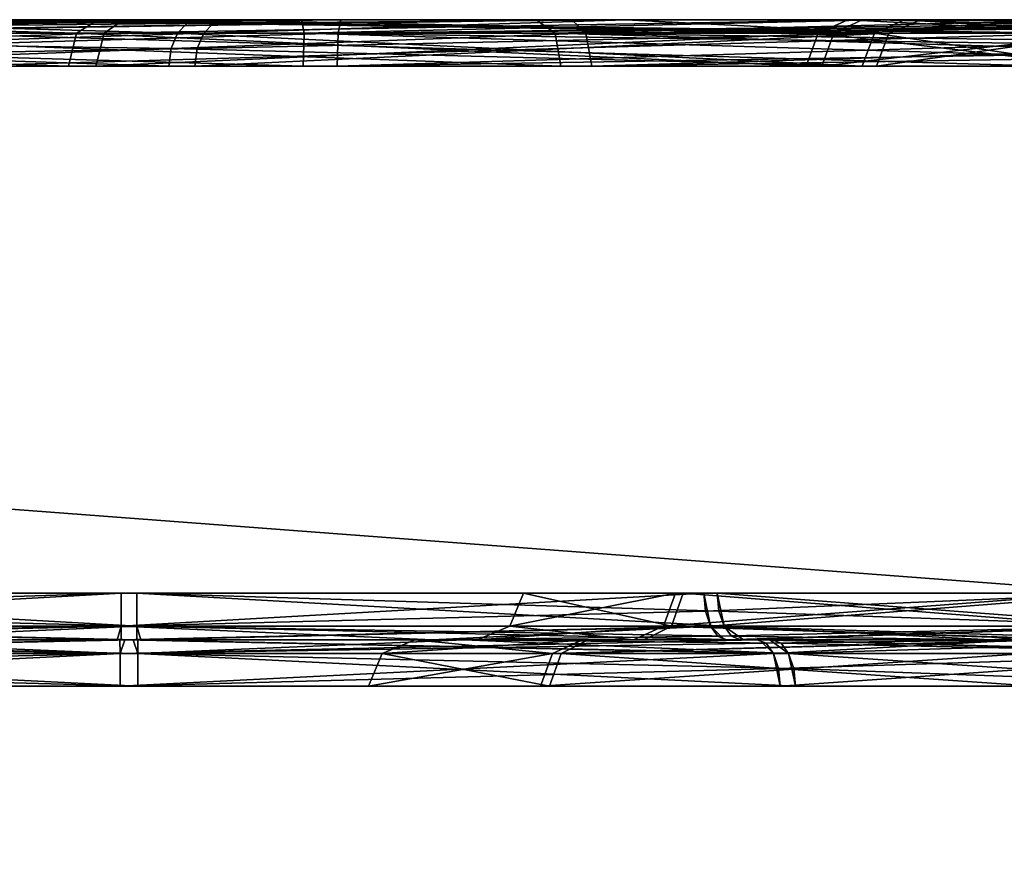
# Model space of a CAD drawing. Header units: millimetres. Extents: x -150 to 150, y -85 to 1149.
# Tile 234 of 656: x -84.075 to -83.44, y 1008.85 to 1009.4. Entities that reach past the tile are written whole.
import ezdxf

# ---------------------------------------------------------------- set-up
doc = ezdxf.new("R2010")
doc.units = ezdxf.units.MM
doc.header["$LTSCALE"] = 21.359881
for name, color, linetype in [('4790', 7, 'CONTINUOUS'), ('4791', 7, 'CONTINUOUS'), ('4792', 7, 'CONTINUOUS'), ('4793', 7, 'CONTINUOUS'), ('4831', 7, 'CONTINUOUS'), ('4832', 7, 'CONTINUOUS'), ('4833', 7, 'CONTINUOUS'), ('4834', 7, 'CONTINUOUS'), ('6291', 7, 'CONTINUOUS'), ('6292', 7, 'CONTINUOUS'), ('6293', 7, 'CONTINUOUS'), ('6294', 7, 'CONTINUOUS'), ('6295', 7, 'CONTINUOUS'), ('6296', 7, 'CONTINUOUS'), ('6297', 7, 'CONTINUOUS'), ('6298', 7, 'CONTINUOUS'), ('6307', 7, 'CONTINUOUS'), ('6308', 7, 'CONTINUOUS'), ('6309', 7, 'CONTINUOUS'), ('6310', 7, 'CONTINUOUS'), ('6332', 7, 'CONTINUOUS'), ('6333', 7, 'CONTINUOUS'), ('6334', 7, 'CONTINUOUS'), ('6335', 7, 'CONTINUOUS'), ('6336', 7, 'CONTINUOUS'), ('6337', 7, 'CONTINUOUS'), ('6338', 7, 'CONTINUOUS'), ('6339', 7, 'CONTINUOUS'), ('6348', 7, 'CONTINUOUS'), ('6349', 7, 'CONTINUOUS'), ('6350', 7, 'CONTINUOUS'), ('6351', 7, 'CONTINUOUS'), ('8751', 7, 'CONTINUOUS'), ('8752', 7, 'CONTINUOUS'), ('8755', 7, 'CONTINUOUS'), ('8756', 7, 'CONTINUOUS'), ('8767', 7, 'CONTINUOUS'), ('8768', 7, 'CONTINUOUS'), ('9023', 7, 'CONTINUOUS'), ('9025', 7, 'CONTINUOUS')]:
    doc.layers.add(name, color=color, linetype=linetype)

msp = doc.modelspace()

# ---------------------------------------------------------------- linework, layer by layer
at = {"layer": '4790', "linetype": 'CONTINUOUS'}
for points in [[(-83.95622, 1009.39121, 227.38702), (-83.96043, 1009.38148, 227.39198), (-84.61311, 1009.37, 227.05435), (-83.95622, 1009.39121, 227.38702)], [(-84.61088, 1009.39121, 227.04585), (-83.95622, 1009.39121, 227.38702), (-84.61311, 1009.37, 227.05435), (-84.61088, 1009.39121, 227.04585)], [(-83.96043, 1009.38148, 227.39198), (-83.96191, 1009.37, 227.39372), (-84.61311, 1009.37, 227.05435), (-83.96043, 1009.38148, 227.39198)]]:
    msp.add_3dface(points, dxfattribs=at)
at = {"layer": '4791', "linetype": 'CONTINUOUS'}
for points in [[(-83.94248, 1009.4, 227.37086), (-84.61088, 1009.39121, 227.04585), (-84.60553, 1009.4, 227.02533), (-83.94248, 1009.4, 227.37086)], [(-84.61088, 1009.39121, 227.04585), (-83.94248, 1009.4, 227.37086), (-83.94991, 1009.39772, 227.37961), (-84.61088, 1009.39121, 227.04585)], [(-83.95622, 1009.39121, 227.38702), (-84.61088, 1009.39121, 227.04585), (-83.94991, 1009.39772, 227.37961), (-83.95622, 1009.39121, 227.38702)]]:
    msp.add_3dface(points, dxfattribs=at)
at = {"layer": '4792', "linetype": 'CONTINUOUS'}
for points in [[(-84.04347, 1009.37, 229.97247), (-84.71312, 1009.39121, 230.27863), (-84.71481, 1009.37, 230.27001), (-84.04347, 1009.37, 229.97247)], [(-84.03821, 1009.39121, 229.97951), (-84.71312, 1009.39121, 230.27863), (-84.04347, 1009.37, 229.97247), (-84.03821, 1009.39121, 229.97951)], [(-83.56771, 1009.37, 229.41312), (-84.03821, 1009.39121, 229.97951), (-84.04347, 1009.37, 229.97247), (-83.56771, 1009.37, 229.41312)], [(-83.55991, 1009.39121, 229.41718), (-84.03821, 1009.39121, 229.97951), (-83.56771, 1009.37, 229.41312), (-83.55991, 1009.39121, 229.41718)], [(-83.96191, 1009.37, 227.39372), (-83.96043, 1009.38148, 227.39198), (-83.51441, 1009.39121, 227.97846), (-83.96191, 1009.37, 227.39372)], [(-83.96191, 1009.37, 227.39372), (-83.51441, 1009.39121, 227.97846), (-83.52245, 1009.37, 227.98202), (-83.96191, 1009.37, 227.39372)], [(-83.96043, 1009.38148, 227.39198), (-83.95622, 1009.39121, 227.38702), (-83.51441, 1009.39121, 227.97846), (-83.96043, 1009.38148, 227.39198)], [(-83.38176, 1009.37, 228.70273), (-83.55991, 1009.39121, 229.41718), (-83.56771, 1009.37, 229.41312), (-83.38176, 1009.37, 228.70273)], [(-83.37298, 1009.39121, 228.70301), (-83.55991, 1009.39121, 229.41718), (-83.38176, 1009.37, 228.70273), (-83.37298, 1009.39121, 228.70301)], [(-83.51441, 1009.39121, 227.97846), (-83.37298, 1009.39121, 228.70301), (-83.52245, 1009.37, 227.98202), (-83.51441, 1009.39121, 227.97846)], [(-83.52245, 1009.37, 227.98202), (-83.37298, 1009.39121, 228.70301), (-83.38176, 1009.37, 228.70273), (-83.52245, 1009.37, 227.98202)]]:
    msp.add_3dface(points, dxfattribs=at)
at = {"layer": '4793', "linetype": 'CONTINUOUS'}
for points in [[(-84.71312, 1009.39121, 230.27863), (-84.03821, 1009.39121, 229.97951), (-84.34955, 1009.4, 230.18619), (-84.71312, 1009.39121, 230.27863)], [(-84.34955, 1009.4, 230.18619), (-84.03821, 1009.39121, 229.97951), (-84.02433, 1009.4, 229.99562), (-84.34955, 1009.4, 230.18619)], [(-84.03821, 1009.39121, 229.97951), (-83.55991, 1009.39121, 229.41718), (-84.02433, 1009.4, 229.99562), (-84.03821, 1009.39121, 229.97951)], [(-84.02433, 1009.4, 229.99562), (-83.55991, 1009.39121, 229.41718), (-83.54086, 1009.4, 229.42651), (-84.02433, 1009.4, 229.99562)], [(-83.95622, 1009.39121, 227.38702), (-83.94991, 1009.39772, 227.37961), (-83.68394, 1009.4, 227.64658), (-83.95622, 1009.39121, 227.38702)], [(-83.51441, 1009.39121, 227.97846), (-83.95622, 1009.39121, 227.38702), (-83.68394, 1009.4, 227.64658), (-83.51441, 1009.39121, 227.97846)], [(-83.94991, 1009.39772, 227.37961), (-83.94248, 1009.4, 227.37086), (-83.68394, 1009.4, 227.64658), (-83.94991, 1009.39772, 227.37961)], [(-83.49374, 1009.4, 227.97275), (-83.51441, 1009.39121, 227.97846), (-83.68394, 1009.4, 227.64658), (-83.49374, 1009.4, 227.97275)], [(-83.55991, 1009.39121, 229.41718), (-83.37298, 1009.39121, 228.70301), (-83.54086, 1009.4, 229.42651), (-83.55991, 1009.39121, 229.41718)], [(-83.54086, 1009.4, 229.42651), (-83.37298, 1009.39121, 228.70301), (-83.35181, 1009.4, 228.70472), (-83.54086, 1009.4, 229.42651)], [(-83.37298, 1009.39121, 228.70301), (-83.51441, 1009.39121, 227.97846), (-83.49374, 1009.4, 227.97275), (-83.37298, 1009.39121, 228.70301)], [(-83.35181, 1009.4, 228.70472), (-83.37298, 1009.39121, 228.70301), (-83.49374, 1009.4, 227.97275), (-83.35181, 1009.4, 228.70472)]]:
    msp.add_3dface(points, dxfattribs=at)
at = {"layer": '4831', "linetype": 'CONTINUOUS'}
for points in [[(-83.9788, 1009.37, 372.62046), (-84.63237, 1009.39121, 372.95962), (-84.63448, 1009.37, 372.95109), (-83.9788, 1009.37, 372.62046)], [(-83.9732, 1009.39121, 372.62723), (-84.63237, 1009.39121, 372.95962), (-83.97735, 1009.38148, 372.62222), (-83.9732, 1009.39121, 372.62723)], [(-83.97735, 1009.38148, 372.62222), (-84.63237, 1009.39121, 372.95962), (-83.9788, 1009.37, 372.62046), (-83.97735, 1009.38148, 372.62222)]]:
    msp.add_3dface(points, dxfattribs=at)
at = {"layer": '4832', "linetype": 'CONTINUOUS'}
for points in [[(-84.63237, 1009.39121, 372.95962), (-83.9732, 1009.39121, 372.62723), (-84.27609, 1009.4, 372.85029), (-84.63237, 1009.39121, 372.95962)], [(-84.27609, 1009.4, 372.85029), (-83.9732, 1009.39121, 372.62723), (-83.96699, 1009.39772, 372.63472), (-84.27609, 1009.4, 372.85029)], [(-83.95967, 1009.4, 372.64357), (-84.27609, 1009.4, 372.85029), (-83.96699, 1009.39772, 372.63472), (-83.95967, 1009.4, 372.64357)]]:
    msp.add_3dface(points, dxfattribs=at)
at = {"layer": '4833', "linetype": 'CONTINUOUS'}
for points in [[(-84.69139, 1009.39121, 369.72576), (-84.02054, 1009.39121, 370.03387), (-84.69319, 1009.37, 369.73436), (-84.69139, 1009.39121, 369.72576)], [(-84.69319, 1009.37, 369.73436), (-84.02054, 1009.39121, 370.03387), (-84.02589, 1009.37, 370.04084), (-84.69319, 1009.37, 369.73436)], [(-84.02054, 1009.39121, 370.03387), (-83.5498, 1009.39121, 370.60255), (-84.02589, 1009.37, 370.04084), (-84.02054, 1009.39121, 370.03387)], [(-84.02589, 1009.37, 370.04084), (-83.5498, 1009.39121, 370.60255), (-83.55765, 1009.37, 370.6065), (-84.02589, 1009.37, 370.04084)], [(-83.9732, 1009.39121, 372.62723), (-83.97735, 1009.38148, 372.62222), (-83.53152, 1009.37, 372.03808), (-83.9732, 1009.39121, 372.62723)], [(-83.52353, 1009.39121, 372.04175), (-83.9732, 1009.39121, 372.62723), (-83.53152, 1009.37, 372.03808), (-83.52353, 1009.39121, 372.04175)], [(-83.5498, 1009.39121, 370.60255), (-83.37242, 1009.39121, 371.31915), (-83.55765, 1009.37, 370.6065), (-83.5498, 1009.39121, 370.60255)], [(-83.55765, 1009.37, 370.6065), (-83.37242, 1009.39121, 371.31915), (-83.38121, 1009.37, 371.31931), (-83.55765, 1009.37, 370.6065)], [(-83.38121, 1009.37, 371.31931), (-83.52353, 1009.39121, 372.04175), (-83.53152, 1009.37, 372.03808), (-83.38121, 1009.37, 371.31931)], [(-83.37242, 1009.39121, 371.31915), (-83.52353, 1009.39121, 372.04175), (-83.38121, 1009.37, 371.31931), (-83.37242, 1009.39121, 371.31915)], [(-83.97735, 1009.38148, 372.62222), (-83.9788, 1009.37, 372.62046), (-83.53152, 1009.37, 372.03808), (-83.97735, 1009.38148, 372.62222)]]:
    msp.add_3dface(points, dxfattribs=at)
at = {"layer": '4834', "linetype": 'CONTINUOUS'}
for points in [[(-84.02054, 1009.39121, 370.03387), (-84.69139, 1009.39121, 369.72576), (-84.00804, 1009.4, 370.01673), (-84.02054, 1009.39121, 370.03387)], [(-84.00804, 1009.4, 370.01673), (-84.69139, 1009.39121, 369.72576), (-84.68603, 1009.4, 369.70521), (-84.00804, 1009.4, 370.01673)], [(-83.5498, 1009.39121, 370.60255), (-84.02054, 1009.39121, 370.03387), (-83.53153, 1009.4, 370.59168), (-83.5498, 1009.39121, 370.60255)], [(-83.53153, 1009.4, 370.59168), (-84.02054, 1009.39121, 370.03387), (-84.00804, 1009.4, 370.01673), (-83.53153, 1009.4, 370.59168)], [(-83.95967, 1009.4, 372.64357), (-83.96699, 1009.39772, 372.63472), (-83.52353, 1009.39121, 372.04175), (-83.95967, 1009.4, 372.64357)], [(-83.95967, 1009.4, 372.64357), (-83.52353, 1009.39121, 372.04175), (-83.50425, 1009.4, 372.05059), (-83.95967, 1009.4, 372.64357)], [(-83.37242, 1009.39121, 371.31915), (-83.5498, 1009.39121, 370.60255), (-83.40033, 1009.4, 370.94505), (-83.37242, 1009.39121, 371.31915)], [(-83.40033, 1009.4, 370.94505), (-83.5498, 1009.39121, 370.60255), (-83.53153, 1009.4, 370.59168), (-83.40033, 1009.4, 370.94505)], [(-83.52353, 1009.39121, 372.04175), (-83.37242, 1009.39121, 371.31915), (-83.50425, 1009.4, 372.05059), (-83.52353, 1009.39121, 372.04175)], [(-83.50425, 1009.4, 372.05059), (-83.37242, 1009.39121, 371.31915), (-83.3512, 1009.4, 371.31949), (-83.50425, 1009.4, 372.05059)], [(-83.96699, 1009.39772, 372.63472), (-83.9732, 1009.39121, 372.62723), (-83.52353, 1009.39121, 372.04175), (-83.96699, 1009.39772, 372.63472)]]:
    msp.add_3dface(points, dxfattribs=at)
at = {"layer": '6291', "linetype": 'CONTINUOUS'}
for points in [[(-83.99878, 1008.97, 250.65002), (-84.42019, 1008.99121, 250.76869), (-84.42454, 1008.97, 250.76106), (-83.99878, 1008.97, 250.65002)], [(-83.99884, 1008.99121, 250.65881), (-84.42019, 1008.99121, 250.76869), (-83.99878, 1008.97, 250.65002), (-83.99884, 1008.99121, 250.65881)], [(-83.579, 1008.99121, 250.77431), (-83.99884, 1008.99121, 250.65881), (-83.57571, 1008.98148, 250.7687), (-83.579, 1008.99121, 250.77431)], [(-83.57571, 1008.98148, 250.7687), (-83.99884, 1008.99121, 250.65881), (-83.57456, 1008.97, 250.76673), (-83.57571, 1008.98148, 250.7687)], [(-83.57456, 1008.97, 250.76673), (-83.99884, 1008.99121, 250.65881), (-83.99878, 1008.97, 250.65002), (-83.57456, 1008.97, 250.76673)]]:
    msp.add_3dface(points, dxfattribs=at)
at = {"layer": '6292', "linetype": 'CONTINUOUS'}
for points in [[(-84.42019, 1008.99121, 250.76869), (-83.99884, 1008.99121, 250.65881), (-84.00172, 1009, 250.68), (-84.42019, 1008.99121, 250.76869)], [(-84.41123, 1009, 250.788), (-84.42019, 1008.99121, 250.76869), (-84.00172, 1009, 250.68), (-84.41123, 1009, 250.788)], [(-84.00172, 1009, 250.68), (-83.99884, 1008.99121, 250.65881), (-83.78827, 1009, 250.70901), (-84.00172, 1009, 250.68)], [(-83.99884, 1008.99121, 250.65881), (-83.579, 1008.99121, 250.77431), (-83.78827, 1009, 250.70901), (-83.99884, 1008.99121, 250.65881)], [(-83.78827, 1009, 250.70901), (-83.579, 1008.99121, 250.77431), (-83.58392, 1008.99772, 250.78271), (-83.78827, 1009, 250.70901)], [(-83.58973, 1009, 250.79261), (-83.78827, 1009, 250.70901), (-83.58392, 1008.99772, 250.78271), (-83.58973, 1009, 250.79261)]]:
    msp.add_3dface(points, dxfattribs=at)
at = {"layer": '6293', "linetype": 'CONTINUOUS'}
for points in [[(-84.43437, 1008.97, 252.23327), (-84.43322, 1008.98148, 252.2313), (-84.01008, 1008.99121, 252.34119), (-84.43437, 1008.97, 252.23327)], [(-84.43437, 1008.97, 252.23327), (-84.01008, 1008.99121, 252.34119), (-84.01014, 1008.97, 252.34998), (-84.43437, 1008.97, 252.23327)], [(-84.43322, 1008.98148, 252.2313), (-84.42993, 1008.99121, 252.22569), (-84.01008, 1008.99121, 252.34119), (-84.43322, 1008.98148, 252.2313)], [(-84.01008, 1008.99121, 252.34119), (-83.58873, 1008.99121, 252.23131), (-84.01014, 1008.97, 252.34998), (-84.01008, 1008.99121, 252.34119)], [(-84.01014, 1008.97, 252.34998), (-83.58873, 1008.99121, 252.23131), (-83.58439, 1008.97, 252.23894), (-84.01014, 1008.97, 252.34998)], [(-83.58873, 1008.99121, 252.23131), (-83.27878, 1008.99121, 251.92546), (-83.58439, 1008.97, 252.23894), (-83.58873, 1008.99121, 252.23131)], [(-83.58439, 1008.97, 252.23894), (-83.27878, 1008.99121, 251.92546), (-83.2712, 1008.97, 251.92991), (-83.58439, 1008.97, 252.23894)], [(-83.579, 1008.99121, 250.77431), (-83.57571, 1008.98148, 250.7687), (-83.26552, 1008.97, 251.07993), (-83.579, 1008.99121, 250.77431)], [(-83.27316, 1008.99121, 251.08427), (-83.579, 1008.99121, 250.77431), (-83.26552, 1008.97, 251.07993), (-83.27316, 1008.99121, 251.08427)], [(-83.57571, 1008.98148, 250.7687), (-83.57456, 1008.97, 250.76673), (-83.26552, 1008.97, 251.07993), (-83.57571, 1008.98148, 250.7687)]]:
    msp.add_3dface(points, dxfattribs=at)
at = {"layer": '6294', "linetype": 'CONTINUOUS'}
for points in [[(-84.01008, 1008.99121, 252.34119), (-84.42993, 1008.99121, 252.22569), (-84.22066, 1009, 252.29099), (-84.01008, 1008.99121, 252.34119)], [(-84.0072, 1009, 252.32), (-84.01008, 1008.99121, 252.34119), (-84.22066, 1009, 252.29099), (-84.0072, 1009, 252.32)], [(-83.58873, 1008.99121, 252.23131), (-84.01008, 1008.99121, 252.34119), (-84.0072, 1009, 252.32), (-83.58873, 1008.99121, 252.23131)], [(-83.5977, 1009, 252.212), (-83.58873, 1008.99121, 252.23131), (-84.0072, 1009, 252.32), (-83.5977, 1009, 252.212)], [(-83.27878, 1008.99121, 251.92546), (-83.58873, 1008.99121, 252.23131), (-83.5977, 1009, 252.212), (-83.27878, 1008.99121, 251.92546)], [(-83.29645, 1009, 251.91366), (-83.27878, 1008.99121, 251.92546), (-83.5977, 1009, 252.212), (-83.29645, 1009, 251.91366)], [(-83.58973, 1009, 250.79261), (-83.58392, 1008.99772, 250.78271), (-83.27316, 1008.99121, 251.08427), (-83.58973, 1009, 250.79261)], [(-83.58973, 1009, 250.79261), (-83.27316, 1008.99121, 251.08427), (-83.29143, 1009, 251.09505), (-83.58973, 1009, 250.79261)], [(-83.58392, 1008.99772, 250.78271), (-83.579, 1008.99121, 250.77431), (-83.27316, 1008.99121, 251.08427), (-83.58392, 1008.99772, 250.78271)]]:
    msp.add_3dface(points, dxfattribs=at)
at = {"layer": '6295', "linetype": 'CONTINUOUS'}
for points in [[(-84.37946, 1009.00879, 250.84035), (-83.99939, 1009.00879, 250.74123), (-84.37512, 1009.03, 250.84799), (-84.37946, 1009.00879, 250.84035)], [(-84.37512, 1009.03, 250.84799), (-83.99939, 1009.00879, 250.74123), (-83.99945, 1009.03, 250.75002), (-84.37512, 1009.03, 250.84799)], [(-83.62398, 1009.01852, 250.85103), (-83.62513, 1009.03, 250.853), (-83.99945, 1009.03, 250.75002), (-83.62398, 1009.01852, 250.85103)], [(-83.62069, 1009.00879, 250.84542), (-83.62398, 1009.01852, 250.85103), (-83.99945, 1009.03, 250.75002), (-83.62069, 1009.00879, 250.84542)], [(-83.99939, 1009.00879, 250.74123), (-83.62069, 1009.00879, 250.84542), (-83.99945, 1009.03, 250.75002), (-83.99939, 1009.00879, 250.74123)]]:
    msp.add_3dface(points, dxfattribs=at)
at = {"layer": '6296', "linetype": 'CONTINUOUS'}
for points in [[(-83.99941, 1009, 250.72002), (-84.37946, 1009.00879, 250.84035), (-84.38873, 1009, 250.82122), (-83.99941, 1009, 250.72002)], [(-83.99939, 1009.00879, 250.74123), (-84.37946, 1009.00879, 250.84035), (-83.99941, 1009, 250.72002), (-83.99939, 1009.00879, 250.74123)], [(-83.60996, 1009, 250.82712), (-83.99939, 1009.00879, 250.74123), (-83.99941, 1009, 250.72002), (-83.60996, 1009, 250.82712)], [(-83.62069, 1009.00879, 250.84542), (-83.99939, 1009.00879, 250.74123), (-83.61577, 1009.00228, 250.83702), (-83.62069, 1009.00879, 250.84542)], [(-83.99939, 1009.00879, 250.74123), (-83.60996, 1009, 250.82712), (-83.61577, 1009.00228, 250.83702), (-83.99939, 1009.00879, 250.74123)]]:
    msp.add_3dface(points, dxfattribs=at)
at = {"layer": '6297', "linetype": 'CONTINUOUS'}
for points in [[(-84.38824, 1009.00879, 252.15458), (-84.38495, 1009.01852, 252.14897), (-84.00948, 1009.03, 252.24998), (-84.38824, 1009.00879, 252.15458)], [(-84.00953, 1009.00879, 252.25877), (-84.38824, 1009.00879, 252.15458), (-84.00948, 1009.03, 252.24998), (-84.00953, 1009.00879, 252.25877)], [(-84.38495, 1009.01852, 252.14897), (-84.3838, 1009.03, 252.147), (-84.00948, 1009.03, 252.24998), (-84.38495, 1009.01852, 252.14897)], [(-83.62947, 1009.00879, 252.15965), (-84.00953, 1009.00879, 252.25877), (-83.63381, 1009.03, 252.15201), (-83.62947, 1009.00879, 252.15965)], [(-83.63381, 1009.03, 252.15201), (-84.00953, 1009.00879, 252.25877), (-84.00948, 1009.03, 252.24998), (-83.63381, 1009.03, 252.15201)], [(-83.35747, 1009.03, 251.87933), (-83.62947, 1009.00879, 252.15965), (-83.63381, 1009.03, 252.15201), (-83.35747, 1009.03, 251.87933)], [(-83.34989, 1009.00879, 251.88378), (-83.62947, 1009.00879, 252.15965), (-83.35747, 1009.03, 251.87933), (-83.34989, 1009.00879, 251.88378)], [(-83.62513, 1009.03, 250.853), (-83.62398, 1009.01852, 250.85103), (-83.34482, 1009.00879, 251.12501), (-83.62513, 1009.03, 250.853)], [(-83.62513, 1009.03, 250.853), (-83.34482, 1009.00879, 251.12501), (-83.35245, 1009.03, 251.12935), (-83.62513, 1009.03, 250.853)], [(-83.62398, 1009.01852, 250.85103), (-83.62069, 1009.00879, 250.84542), (-83.34482, 1009.00879, 251.12501), (-83.62398, 1009.01852, 250.85103)]]:
    msp.add_3dface(points, dxfattribs=at)
at = {"layer": '6298', "linetype": 'CONTINUOUS'}
for points in [[(-84.39897, 1009, 252.17288), (-84.39316, 1009.00228, 252.16298), (-84.00953, 1009.00879, 252.25877), (-84.39897, 1009, 252.17288)], [(-84.39897, 1009, 252.17288), (-84.00953, 1009.00879, 252.25877), (-84.00952, 1009, 252.27998), (-84.39897, 1009, 252.17288)], [(-84.39316, 1009.00228, 252.16298), (-84.38824, 1009.00879, 252.15458), (-84.00953, 1009.00879, 252.25877), (-84.39316, 1009.00228, 252.16298)], [(-84.00953, 1009.00879, 252.25877), (-83.62947, 1009.00879, 252.15965), (-84.00952, 1009, 252.27998), (-84.00953, 1009.00879, 252.25877)], [(-84.00952, 1009, 252.27998), (-83.62947, 1009.00879, 252.15965), (-83.6202, 1009, 252.17878), (-84.00952, 1009, 252.27998)], [(-83.62947, 1009.00879, 252.15965), (-83.34989, 1009.00879, 251.88378), (-83.33226, 1009, 251.89565), (-83.62947, 1009.00879, 252.15965)], [(-83.6202, 1009, 252.17878), (-83.62947, 1009.00879, 252.15965), (-83.33226, 1009, 251.89565), (-83.6202, 1009, 252.17878)], [(-83.62069, 1009.00879, 250.84542), (-83.61577, 1009.00228, 250.83702), (-83.44851, 1009, 250.95291), (-83.62069, 1009.00879, 250.84542)], [(-83.34482, 1009.00879, 251.12501), (-83.62069, 1009.00879, 250.84542), (-83.44851, 1009, 250.95291), (-83.34482, 1009.00879, 251.12501)], [(-83.32516, 1009, 251.11667), (-83.34482, 1009.00879, 251.12501), (-83.44851, 1009, 250.95291), (-83.32516, 1009, 251.11667)], [(-83.61577, 1009.00228, 250.83702), (-83.60996, 1009, 250.82712), (-83.44851, 1009, 250.95291), (-83.61577, 1009.00228, 250.83702)]]:
    msp.add_3dface(points, dxfattribs=at)
at = {"layer": '6307', "linetype": 'CONTINUOUS'}
for points in [[(-84.60016, 1009.39121, 249.95186), (-83.86945, 1009.39121, 249.84672), (-84.597, 1009.37, 249.96006), (-84.60016, 1009.39121, 249.95186)], [(-84.597, 1009.37, 249.96006), (-83.86945, 1009.39121, 249.84672), (-83.87017, 1009.37, 249.85547), (-84.597, 1009.37, 249.96006)], [(-83.16549, 1009.39121, 250.06902), (-83.16878, 1009.38148, 250.07463), (-83.87017, 1009.37, 249.85547), (-83.16549, 1009.39121, 250.06902)], [(-83.86945, 1009.39121, 249.84672), (-83.16549, 1009.39121, 250.06902), (-83.87017, 1009.37, 249.85547), (-83.86945, 1009.39121, 249.84672)], [(-83.16878, 1009.38148, 250.07463), (-83.16993, 1009.37, 250.0766), (-83.87017, 1009.37, 249.85547), (-83.16878, 1009.38148, 250.07463)]]:
    msp.add_3dface(points, dxfattribs=at)
at = {"layer": '6308', "linetype": 'CONTINUOUS'}
for points in [[(-83.86774, 1009.4, 249.82557), (-84.60016, 1009.39121, 249.95186), (-84.60709, 1009.4, 249.9318), (-83.86774, 1009.4, 249.82557)], [(-83.86945, 1009.39121, 249.84672), (-84.60016, 1009.39121, 249.95186), (-83.86774, 1009.4, 249.82557), (-83.86945, 1009.39121, 249.84672)], [(-83.15476, 1009.4, 250.05072), (-83.86945, 1009.39121, 249.84672), (-83.86774, 1009.4, 249.82557), (-83.15476, 1009.4, 250.05072)], [(-83.86945, 1009.39121, 249.84672), (-83.15476, 1009.4, 250.05072), (-83.16057, 1009.39772, 250.06063), (-83.86945, 1009.39121, 249.84672)], [(-83.16549, 1009.39121, 250.06902), (-83.86945, 1009.39121, 249.84672), (-83.16057, 1009.39772, 250.06063), (-83.16549, 1009.39121, 250.06902)]]:
    msp.add_3dface(points, dxfattribs=at)
at = {"layer": '6309', "linetype": 'CONTINUOUS'}
for points in [[(-83.40877, 1009.39121, 253.04814), (-84.13948, 1009.39121, 253.15328), (-83.41193, 1009.37, 253.03994), (-83.40877, 1009.39121, 253.04814)], [(-83.41193, 1009.37, 253.03994), (-84.13948, 1009.39121, 253.15328), (-84.13876, 1009.37, 253.14453), (-83.41193, 1009.37, 253.03994)]]:
    msp.add_3dface(points, dxfattribs=at)
at = {"layer": '6310', "linetype": 'CONTINUOUS'}
for points in [[(-84.13948, 1009.39121, 253.15328), (-83.40877, 1009.39121, 253.04814), (-84.14119, 1009.4, 253.17443), (-84.13948, 1009.39121, 253.15328)], [(-84.14119, 1009.4, 253.17443), (-83.40877, 1009.39121, 253.04814), (-83.40183, 1009.4, 253.0682), (-84.14119, 1009.4, 253.17443)]]:
    msp.add_3dface(points, dxfattribs=at)
at = {"layer": '6332', "linetype": 'CONTINUOUS'}
for points in [[(-84.42993, 1008.99121, 349.22569), (-84.01008, 1008.99121, 349.34119), (-84.43437, 1008.97, 349.23327), (-84.42993, 1008.99121, 349.22569)], [(-84.43437, 1008.97, 349.23327), (-84.01008, 1008.99121, 349.34119), (-84.01014, 1008.97, 349.34998), (-84.43437, 1008.97, 349.23327)], [(-83.58873, 1008.99121, 349.23131), (-83.58552, 1008.98148, 349.23696), (-84.01014, 1008.97, 349.34998), (-83.58873, 1008.99121, 349.23131)], [(-84.01008, 1008.99121, 349.34119), (-83.58873, 1008.99121, 349.23131), (-84.01014, 1008.97, 349.34998), (-84.01008, 1008.99121, 349.34119)], [(-83.58552, 1008.98148, 349.23696), (-83.58439, 1008.97, 349.23894), (-84.01014, 1008.97, 349.34998), (-83.58552, 1008.98148, 349.23696)]]:
    msp.add_3dface(points, dxfattribs=at)
at = {"layer": '6333', "linetype": 'CONTINUOUS'}
for points in [[(-84.01008, 1008.99121, 349.34119), (-84.42993, 1008.99121, 349.22569), (-84.01028, 1009, 349.31998), (-84.01008, 1008.99121, 349.34119)], [(-84.01028, 1009, 349.31998), (-84.42993, 1008.99121, 349.22569), (-84.41775, 1009, 349.20823), (-84.01028, 1009, 349.31998)], [(-83.59922, 1009, 349.21286), (-84.01008, 1008.99121, 349.34119), (-84.01028, 1009, 349.31998), (-83.59922, 1009, 349.21286)], [(-84.01008, 1008.99121, 349.34119), (-83.59922, 1009, 349.21286), (-83.59354, 1008.99772, 349.22285), (-84.01008, 1008.99121, 349.34119)], [(-83.58873, 1008.99121, 349.23131), (-84.01008, 1008.99121, 349.34119), (-83.59354, 1008.99772, 349.22285), (-83.58873, 1008.99121, 349.23131)]]:
    msp.add_3dface(points, dxfattribs=at)
at = {"layer": '6334', "linetype": 'CONTINUOUS'}
for points in [[(-84.42019, 1008.99121, 347.76869), (-84.42341, 1008.98148, 347.76304), (-83.99878, 1008.97, 347.65002), (-84.42019, 1008.99121, 347.76869)], [(-83.99884, 1008.99121, 347.65881), (-84.42019, 1008.99121, 347.76869), (-83.99878, 1008.97, 347.65002), (-83.99884, 1008.99121, 347.65881)], [(-83.579, 1008.99121, 347.77431), (-83.99884, 1008.99121, 347.65881), (-83.57456, 1008.97, 347.76673), (-83.579, 1008.99121, 347.77431)], [(-83.57456, 1008.97, 347.76673), (-83.99884, 1008.99121, 347.65881), (-83.99878, 1008.97, 347.65002), (-83.57456, 1008.97, 347.76673)], [(-83.58552, 1008.98148, 349.23696), (-83.58873, 1008.99121, 349.23131), (-83.27878, 1008.99121, 348.92546), (-83.58552, 1008.98148, 349.23696)], [(-83.58439, 1008.97, 349.23894), (-83.58552, 1008.98148, 349.23696), (-83.27878, 1008.99121, 348.92546), (-83.58439, 1008.97, 349.23894)], [(-83.58439, 1008.97, 349.23894), (-83.27878, 1008.99121, 348.92546), (-83.2712, 1008.97, 348.92991), (-83.58439, 1008.97, 349.23894)], [(-83.27316, 1008.99121, 348.08427), (-83.579, 1008.99121, 347.77431), (-83.26552, 1008.97, 348.07993), (-83.27316, 1008.99121, 348.08427)], [(-83.26552, 1008.97, 348.07993), (-83.579, 1008.99121, 347.77431), (-83.57456, 1008.97, 347.76673), (-83.26552, 1008.97, 348.07993)], [(-84.42341, 1008.98148, 347.76304), (-84.42454, 1008.97, 347.76106), (-83.99878, 1008.97, 347.65002), (-84.42341, 1008.98148, 347.76304)]]:
    msp.add_3dface(points, dxfattribs=at)
at = {"layer": '6335', "linetype": 'CONTINUOUS'}
for points in [[(-84.40971, 1009, 347.78714), (-84.41538, 1008.99772, 347.77715), (-83.99884, 1008.99121, 347.65881), (-84.40971, 1009, 347.78714)], [(-84.40971, 1009, 347.78714), (-83.99884, 1008.99121, 347.65881), (-83.99864, 1009, 347.68002), (-84.40971, 1009, 347.78714)], [(-83.99884, 1008.99121, 347.65881), (-83.579, 1008.99121, 347.77431), (-83.99864, 1009, 347.68002), (-83.99884, 1008.99121, 347.65881)], [(-83.99864, 1009, 347.68002), (-83.579, 1008.99121, 347.77431), (-83.59118, 1009, 347.79177), (-83.99864, 1009, 347.68002)], [(-83.59354, 1008.99772, 349.22285), (-83.59922, 1009, 349.21286), (-83.42755, 1009, 349.08273), (-83.59354, 1008.99772, 349.22285)], [(-83.58873, 1008.99121, 349.23131), (-83.59354, 1008.99772, 349.22285), (-83.42755, 1009, 349.08273), (-83.58873, 1008.99121, 349.23131)], [(-83.59118, 1009, 347.79177), (-83.579, 1008.99121, 347.77431), (-83.29221, 1009, 348.09367), (-83.59118, 1009, 347.79177)], [(-83.27878, 1008.99121, 348.92546), (-83.58873, 1008.99121, 349.23131), (-83.42755, 1009, 349.08273), (-83.27878, 1008.99121, 348.92546)], [(-83.579, 1008.99121, 347.77431), (-83.27316, 1008.99121, 348.08427), (-83.29221, 1009, 348.09367), (-83.579, 1008.99121, 347.77431)], [(-84.41538, 1008.99772, 347.77715), (-84.42019, 1008.99121, 347.76869), (-83.99884, 1008.99121, 347.65881), (-84.41538, 1008.99772, 347.77715)]]:
    msp.add_3dface(points, dxfattribs=at)
at = {"layer": '6336', "linetype": 'CONTINUOUS'}
for points in [[(-84.00953, 1009.00879, 349.25877), (-84.38824, 1009.00879, 349.15458), (-84.00948, 1009.03, 349.24998), (-84.00953, 1009.00879, 349.25877)], [(-84.00948, 1009.03, 349.24998), (-84.38824, 1009.00879, 349.15458), (-84.3838, 1009.03, 349.147), (-84.00948, 1009.03, 349.24998)], [(-83.63268, 1009.01852, 349.154), (-84.00953, 1009.00879, 349.25877), (-83.63381, 1009.03, 349.15201), (-83.63268, 1009.01852, 349.154)], [(-83.63381, 1009.03, 349.15201), (-84.00953, 1009.00879, 349.25877), (-84.00948, 1009.03, 349.24998), (-83.63381, 1009.03, 349.15201)], [(-83.62947, 1009.00879, 349.15965), (-84.00953, 1009.00879, 349.25877), (-83.63268, 1009.01852, 349.154), (-83.62947, 1009.00879, 349.15965)]]:
    msp.add_3dface(points, dxfattribs=at)
at = {"layer": '6337', "linetype": 'CONTINUOUS'}
for points in [[(-84.40076, 1009, 349.17183), (-84.38824, 1009.00879, 349.15458), (-84.01214, 1009, 349.27996), (-84.40076, 1009, 349.17183)], [(-84.38824, 1009.00879, 349.15458), (-84.00953, 1009.00879, 349.25877), (-84.01214, 1009, 349.27996), (-84.38824, 1009.00879, 349.15458)], [(-84.01214, 1009, 349.27996), (-84.00953, 1009.00879, 349.25877), (-83.80865, 1009, 349.25502), (-84.01214, 1009, 349.27996)], [(-84.00953, 1009.00879, 349.25877), (-83.62947, 1009.00879, 349.15965), (-83.80865, 1009, 349.25502), (-84.00953, 1009.00879, 349.25877)], [(-83.80865, 1009, 349.25502), (-83.62947, 1009.00879, 349.15965), (-83.62466, 1009.00228, 349.16811), (-83.80865, 1009, 349.25502)], [(-83.61899, 1009, 349.17809), (-83.80865, 1009, 349.25502), (-83.62466, 1009.00228, 349.16811), (-83.61899, 1009, 349.17809)]]:
    msp.add_3dface(points, dxfattribs=at)
at = {"layer": '6338', "linetype": 'CONTINUOUS'}
for points in [[(-84.37512, 1009.03, 347.84799), (-84.37624, 1009.01852, 347.846), (-83.99939, 1009.00879, 347.74123), (-84.37512, 1009.03, 347.84799)], [(-84.37512, 1009.03, 347.84799), (-83.99939, 1009.00879, 347.74123), (-83.99945, 1009.03, 347.75002), (-84.37512, 1009.03, 347.84799)], [(-83.99939, 1009.00879, 347.74123), (-83.62069, 1009.00879, 347.84542), (-83.99945, 1009.03, 347.75002), (-83.99939, 1009.00879, 347.74123)], [(-83.99945, 1009.03, 347.75002), (-83.62069, 1009.00879, 347.84542), (-83.62513, 1009.03, 347.853), (-83.99945, 1009.03, 347.75002)], [(-83.63268, 1009.01852, 349.154), (-83.63381, 1009.03, 349.15201), (-83.35747, 1009.03, 348.87933), (-83.63268, 1009.01852, 349.154)], [(-83.62947, 1009.00879, 349.15965), (-83.63268, 1009.01852, 349.154), (-83.35747, 1009.03, 348.87933), (-83.62947, 1009.00879, 349.15965)], [(-83.34989, 1009.00879, 348.88378), (-83.62947, 1009.00879, 349.15965), (-83.35747, 1009.03, 348.87933), (-83.34989, 1009.00879, 348.88378)], [(-83.62069, 1009.00879, 347.84542), (-83.34482, 1009.00879, 348.12501), (-83.62513, 1009.03, 347.853), (-83.62069, 1009.00879, 347.84542)], [(-83.62513, 1009.03, 347.853), (-83.34482, 1009.00879, 348.12501), (-83.35245, 1009.03, 348.12935), (-83.62513, 1009.03, 347.853)], [(-84.37624, 1009.01852, 347.846), (-84.37946, 1009.00879, 347.84035), (-83.99939, 1009.00879, 347.74123), (-84.37624, 1009.01852, 347.846)]]:
    msp.add_3dface(points, dxfattribs=at)
at = {"layer": '6339', "linetype": 'CONTINUOUS'}
for points in [[(-83.99939, 1009.00879, 347.74123), (-84.37946, 1009.00879, 347.84035), (-84.20028, 1009, 347.74498), (-83.99939, 1009.00879, 347.74123)], [(-83.99679, 1009, 347.72004), (-83.99939, 1009.00879, 347.74123), (-84.20028, 1009, 347.74498), (-83.99679, 1009, 347.72004)], [(-83.62069, 1009.00879, 347.84542), (-83.99939, 1009.00879, 347.74123), (-83.99679, 1009, 347.72004), (-83.62069, 1009.00879, 347.84542)], [(-83.60817, 1009, 347.82817), (-83.62069, 1009.00879, 347.84542), (-83.99679, 1009, 347.72004), (-83.60817, 1009, 347.82817)], [(-83.62466, 1009.00228, 349.16811), (-83.62947, 1009.00879, 349.15965), (-83.34989, 1009.00879, 348.88378), (-83.62466, 1009.00228, 349.16811)], [(-83.61899, 1009, 349.17809), (-83.62466, 1009.00228, 349.16811), (-83.34989, 1009.00879, 348.88378), (-83.61899, 1009, 349.17809)], [(-83.34482, 1009.00879, 348.12501), (-83.62069, 1009.00879, 347.84542), (-83.60817, 1009, 347.82817), (-83.34482, 1009.00879, 348.12501)], [(-83.61899, 1009, 349.17809), (-83.34989, 1009.00879, 348.88378), (-83.33151, 1009, 348.89437), (-83.61899, 1009, 349.17809)], [(-83.32572, 1009, 348.11567), (-83.34482, 1009.00879, 348.12501), (-83.60817, 1009, 347.82817), (-83.32572, 1009, 348.11567)]]:
    msp.add_3dface(points, dxfattribs=at)
at = {"layer": '6348', "linetype": 'CONTINUOUS'}
for points in [[(-83.89156, 1009.39121, 350.15494), (-84.62079, 1009.39121, 350.04004), (-83.89216, 1009.37, 350.14617), (-83.89156, 1009.39121, 350.15494)], [(-83.89216, 1009.37, 350.14617), (-84.62079, 1009.39121, 350.04004), (-84.61753, 1009.37, 350.03188), (-83.89216, 1009.37, 350.14617)], [(-83.18903, 1009.37, 349.93442), (-83.89156, 1009.39121, 350.15494), (-83.89216, 1009.37, 350.14617), (-83.18903, 1009.37, 349.93442)], [(-83.18469, 1009.39121, 349.94206), (-83.89156, 1009.39121, 350.15494), (-83.1879, 1009.38148, 349.93641), (-83.18469, 1009.39121, 349.94206)], [(-83.1879, 1009.38148, 349.93641), (-83.89156, 1009.39121, 350.15494), (-83.18903, 1009.37, 349.93442), (-83.1879, 1009.38148, 349.93641)]]:
    msp.add_3dface(points, dxfattribs=at)
at = {"layer": '6349', "linetype": 'CONTINUOUS'}
for points in [[(-84.62964, 1009.4, 350.05934), (-84.62079, 1009.39121, 350.04004), (-83.89327, 1009.4, 350.17632), (-84.62964, 1009.4, 350.05934)], [(-84.62079, 1009.39121, 350.04004), (-83.89156, 1009.39121, 350.15494), (-83.89327, 1009.4, 350.17632), (-84.62079, 1009.39121, 350.04004)], [(-83.89327, 1009.4, 350.17632), (-83.89156, 1009.39121, 350.15494), (-83.52171, 1009.4, 350.10915), (-83.89327, 1009.4, 350.17632)], [(-83.89156, 1009.39121, 350.15494), (-83.18469, 1009.39121, 349.94206), (-83.52171, 1009.4, 350.10915), (-83.89156, 1009.39121, 350.15494)], [(-83.52171, 1009.4, 350.10915), (-83.18469, 1009.39121, 349.94206), (-83.17988, 1009.39772, 349.95052), (-83.52171, 1009.4, 350.10915)], [(-83.1742, 1009.4, 349.9605), (-83.52171, 1009.4, 350.10915), (-83.17988, 1009.39772, 349.95052), (-83.1742, 1009.4, 349.9605)]]:
    msp.add_3dface(points, dxfattribs=at)
at = {"layer": '6350', "linetype": 'CONTINUOUS'}
for points in [[(-84.11737, 1009.39121, 346.84506), (-83.38814, 1009.39121, 346.95996), (-84.11677, 1009.37, 346.85383), (-84.11737, 1009.39121, 346.84506)], [(-84.11677, 1009.37, 346.85383), (-83.38814, 1009.39121, 346.95996), (-83.3914, 1009.37, 346.96812), (-84.11677, 1009.37, 346.85383)]]:
    msp.add_3dface(points, dxfattribs=at)
at = {"layer": '6351', "linetype": 'CONTINUOUS'}
for points in [[(-83.38814, 1009.39121, 346.95996), (-84.11737, 1009.39121, 346.84506), (-84.11566, 1009.4, 346.82368), (-83.38814, 1009.39121, 346.95996)], [(-83.37929, 1009.4, 346.94066), (-83.38814, 1009.39121, 346.95996), (-84.11566, 1009.4, 346.82368), (-83.37929, 1009.4, 346.94066)]]:
    msp.add_3dface(points, dxfattribs=at)
at = {"layer": '8751', "linetype": 'CONTINUOUS'}
for points in [[(-83.84119, 1008.99121, 299.99438), (-83.73131, 1008.99121, 300.41573), (-83.84998, 1008.97, 299.99432), (-83.84119, 1008.99121, 299.99438)], [(-83.84998, 1008.97, 299.99432), (-83.73131, 1008.99121, 300.41573), (-83.73894, 1008.97, 300.42007), (-83.84998, 1008.97, 299.99432)], [(-83.73327, 1008.97, 299.57009), (-83.84119, 1008.99121, 299.99438), (-83.84998, 1008.97, 299.99432), (-83.73327, 1008.97, 299.57009)], [(-83.72569, 1008.99121, 299.57454), (-83.84119, 1008.99121, 299.99438), (-83.73327, 1008.97, 299.57009), (-83.72569, 1008.99121, 299.57454)], [(-83.73131, 1008.99121, 300.41573), (-83.42546, 1008.99121, 300.72569), (-83.73894, 1008.97, 300.42007), (-83.73131, 1008.99121, 300.41573)], [(-83.73894, 1008.97, 300.42007), (-83.42546, 1008.99121, 300.72569), (-83.42991, 1008.97, 300.73327), (-83.73894, 1008.97, 300.42007)], [(-83.42007, 1008.97, 299.26106), (-83.72569, 1008.99121, 299.57454), (-83.73327, 1008.97, 299.57009), (-83.42007, 1008.97, 299.26106)], [(-83.41573, 1008.99121, 299.26869), (-83.72569, 1008.99121, 299.57454), (-83.42007, 1008.97, 299.26106), (-83.41573, 1008.99121, 299.26869)]]:
    msp.add_3dface(points, dxfattribs=at)
at = {"layer": '8752', "linetype": 'CONTINUOUS'}
for points in [[(-83.73131, 1008.99121, 300.41573), (-83.84119, 1008.99121, 299.99438), (-83.81999, 1009, 299.99576), (-83.73131, 1008.99121, 300.41573)], [(-83.84119, 1008.99121, 299.99438), (-83.72569, 1008.99121, 299.57454), (-83.70827, 1009, 299.58677), (-83.84119, 1008.99121, 299.99438)], [(-83.81999, 1009, 299.99576), (-83.84119, 1008.99121, 299.99438), (-83.70827, 1009, 299.58677), (-83.81999, 1009, 299.99576)], [(-83.71203, 1009, 300.40671), (-83.73131, 1008.99121, 300.41573), (-83.81999, 1009, 299.99576), (-83.71203, 1009, 300.40671)], [(-83.42546, 1008.99121, 300.72569), (-83.73131, 1008.99121, 300.41573), (-83.41503, 1009, 300.70721), (-83.42546, 1008.99121, 300.72569)], [(-83.41503, 1009, 300.70721), (-83.73131, 1008.99121, 300.41573), (-83.71203, 1009, 300.40671), (-83.41503, 1009, 300.70721)], [(-83.72569, 1008.99121, 299.57454), (-83.41573, 1008.99121, 299.26869), (-83.40763, 1009, 299.28849), (-83.72569, 1008.99121, 299.57454)], [(-83.70827, 1009, 299.58677), (-83.72569, 1008.99121, 299.57454), (-83.40763, 1009, 299.28849), (-83.70827, 1009, 299.58677)]]:
    msp.add_3dface(points, dxfattribs=at)
at = {"layer": '8755', "linetype": 'CONTINUOUS'}
for points in [[(-83.75877, 1009.00879, 299.99493), (-83.65458, 1009.00879, 299.61622), (-83.74998, 1009.03, 299.99499), (-83.75877, 1009.00879, 299.99493)], [(-83.65965, 1009.00879, 300.37499), (-83.75877, 1009.00879, 299.99493), (-83.65201, 1009.03, 300.37065), (-83.65965, 1009.00879, 300.37499)], [(-83.65201, 1009.03, 300.37065), (-83.75877, 1009.00879, 299.99493), (-83.74998, 1009.03, 299.99499), (-83.65201, 1009.03, 300.37065)], [(-83.74998, 1009.03, 299.99499), (-83.65458, 1009.00879, 299.61622), (-83.647, 1009.03, 299.62067), (-83.74998, 1009.03, 299.99499)], [(-83.38378, 1009.00879, 300.65458), (-83.65965, 1009.00879, 300.37499), (-83.37933, 1009.03, 300.647), (-83.38378, 1009.00879, 300.65458)], [(-83.37933, 1009.03, 300.647), (-83.65965, 1009.00879, 300.37499), (-83.65201, 1009.03, 300.37065), (-83.37933, 1009.03, 300.647)], [(-83.65458, 1009.00879, 299.61622), (-83.37499, 1009.00879, 299.34035), (-83.647, 1009.03, 299.62067), (-83.65458, 1009.00879, 299.61622)], [(-83.647, 1009.03, 299.62067), (-83.37499, 1009.00879, 299.34035), (-83.37065, 1009.03, 299.34799), (-83.647, 1009.03, 299.62067)]]:
    msp.add_3dface(points, dxfattribs=at)
at = {"layer": '8756', "linetype": 'CONTINUOUS'}
for points in [[(-83.65458, 1009.00879, 299.61622), (-83.75877, 1009.00879, 299.99493), (-83.77997, 1009, 299.99346), (-83.65458, 1009.00879, 299.61622)], [(-83.67217, 1009, 299.60429), (-83.65458, 1009.00879, 299.61622), (-83.77997, 1009, 299.99346), (-83.67217, 1009, 299.60429)], [(-83.77997, 1009, 299.99346), (-83.75877, 1009.00879, 299.99493), (-83.67911, 1009, 300.38367), (-83.77997, 1009, 299.99346)], [(-83.75877, 1009.00879, 299.99493), (-83.65965, 1009.00879, 300.37499), (-83.67911, 1009, 300.38367), (-83.75877, 1009.00879, 299.99493)], [(-83.67911, 1009, 300.38367), (-83.65965, 1009.00879, 300.37499), (-83.39663, 1009, 300.67163), (-83.67911, 1009, 300.38367)], [(-83.38561, 1009, 299.32199), (-83.65458, 1009.00879, 299.61622), (-83.67217, 1009, 299.60429), (-83.38561, 1009, 299.32199)], [(-83.65965, 1009.00879, 300.37499), (-83.38378, 1009.00879, 300.65458), (-83.39663, 1009, 300.67163), (-83.65965, 1009.00879, 300.37499)], [(-83.37499, 1009.00879, 299.34035), (-83.65458, 1009.00879, 299.61622), (-83.38561, 1009, 299.32199), (-83.37499, 1009.00879, 299.34035)]]:
    msp.add_3dface(points, dxfattribs=at)
at = {"layer": '8767', "linetype": 'CONTINUOUS'}
for points in [[(-83.72969, 1009.39121, 301.48967), (-84.30377, 1009.39121, 301.02555), (-83.72583, 1009.37, 301.48178), (-83.72969, 1009.39121, 301.48967)], [(-83.72583, 1009.37, 301.48178), (-84.30377, 1009.39121, 301.02555), (-84.29687, 1009.37, 301.02012), (-83.72583, 1009.37, 301.48178)], [(-84.28995, 1009.39121, 298.95712), (-83.70972, 1009.39121, 298.50071), (-84.28312, 1009.37, 298.96265), (-84.28995, 1009.39121, 298.95712)], [(-84.28312, 1009.37, 298.96265), (-83.70972, 1009.39121, 298.50071), (-83.70596, 1009.37, 298.50865), (-84.28312, 1009.37, 298.96265)], [(-83.01108, 1009.39121, 301.65875), (-83.72969, 1009.39121, 301.48967), (-83.01104, 1009.38148, 301.65225), (-83.01108, 1009.39121, 301.65875)], [(-83.01104, 1009.38148, 301.65225), (-83.72969, 1009.39121, 301.48967), (-83.01102, 1009.37, 301.64996), (-83.01104, 1009.38148, 301.65225)], [(-83.01102, 1009.37, 301.64996), (-83.72969, 1009.39121, 301.48967), (-83.72583, 1009.37, 301.48178), (-83.01102, 1009.37, 301.64996)], [(-83.70972, 1009.39121, 298.50071), (-82.98892, 1009.39121, 298.34125), (-83.70596, 1009.37, 298.50865), (-83.70972, 1009.39121, 298.50071)], [(-82.98892, 1009.39121, 298.34125), (-82.98896, 1009.38148, 298.34775), (-83.70596, 1009.37, 298.50865), (-82.98892, 1009.39121, 298.34125)], [(-82.98896, 1009.38148, 298.34775), (-82.98898, 1009.37, 298.35004), (-83.70596, 1009.37, 298.50865), (-82.98896, 1009.38148, 298.34775)]]:
    msp.add_3dface(points, dxfattribs=at)
at = {"layer": '8768', "linetype": 'CONTINUOUS'}
for points in [[(-84.32109, 1009.4, 301.03784), (-84.30377, 1009.39121, 301.02555), (-83.74186, 1009.4, 301.50733), (-84.32109, 1009.4, 301.03784)], [(-83.71881, 1009.4, 298.48154), (-84.28995, 1009.39121, 298.95712), (-84.30599, 1009.4, 298.94322), (-83.71881, 1009.4, 298.48154)], [(-84.30377, 1009.39121, 301.02555), (-83.72969, 1009.39121, 301.48967), (-83.74186, 1009.4, 301.50733), (-84.30377, 1009.39121, 301.02555)], [(-83.70972, 1009.39121, 298.50071), (-84.28995, 1009.39121, 298.95712), (-83.71881, 1009.4, 298.48154), (-83.70972, 1009.39121, 298.50071)], [(-83.74186, 1009.4, 301.50733), (-83.72969, 1009.39121, 301.48967), (-83.3865, 1009.4, 301.63494), (-83.74186, 1009.4, 301.50733)], [(-83.72969, 1009.39121, 301.48967), (-83.01108, 1009.39121, 301.65875), (-83.3865, 1009.4, 301.63494), (-83.72969, 1009.39121, 301.48967)], [(-82.98877, 1009.4, 298.32004), (-83.70972, 1009.39121, 298.50071), (-83.71881, 1009.4, 298.48154), (-82.98877, 1009.4, 298.32004)], [(-83.70972, 1009.39121, 298.50071), (-82.98877, 1009.4, 298.32004), (-82.98885, 1009.39772, 298.33152), (-83.70972, 1009.39121, 298.50071)], [(-82.98892, 1009.39121, 298.34125), (-83.70972, 1009.39121, 298.50071), (-82.98885, 1009.39772, 298.33152), (-82.98892, 1009.39121, 298.34125)]]:
    msp.add_3dface(points, dxfattribs=at)
at = {"layer": '9023', "linetype": 'CONTINUOUS'}
for points in [[(-88.43379, 1009.4, 421.43261), (-68.39935, 1009.4, 433.74756), (-88.26112, 1009.4, 178.44239), (-88.43379, 1009.4, 421.43261)], [(-88.26112, 1009.4, 178.44239), (-68.39935, 1009.4, 433.74756), (-68.23326, 1009.4, 166.1678), (-88.26112, 1009.4, 178.44239)]]:
    msp.add_3dface(points, dxfattribs=at)
at = {"layer": '9025', "linetype": 'CONTINUOUS'}
for points in [[(-68.39935, 1007.9, 166.25244), (-88.43379, 1007.9, 178.56739), (-88.26112, 1009.4, 178.44239), (-68.39935, 1007.9, 166.25244)], [(-88.26112, 1007.9, 421.55761), (-68.39935, 1009.4, 433.74756), (-88.43379, 1009.4, 421.43261), (-88.26112, 1007.9, 421.55761)], [(-68.39935, 1007.9, 166.25244), (-88.26112, 1009.4, 178.44239), (-68.23326, 1009.4, 166.1678), (-68.39935, 1007.9, 166.25244)], [(-88.26112, 1007.9, 421.55761), (-68.23326, 1007.9, 433.8322), (-68.39935, 1009.4, 433.74756), (-88.26112, 1007.9, 421.55761)]]:
    msp.add_3dface(points, dxfattribs=at)

doc.saveas('drawing.dxf')
